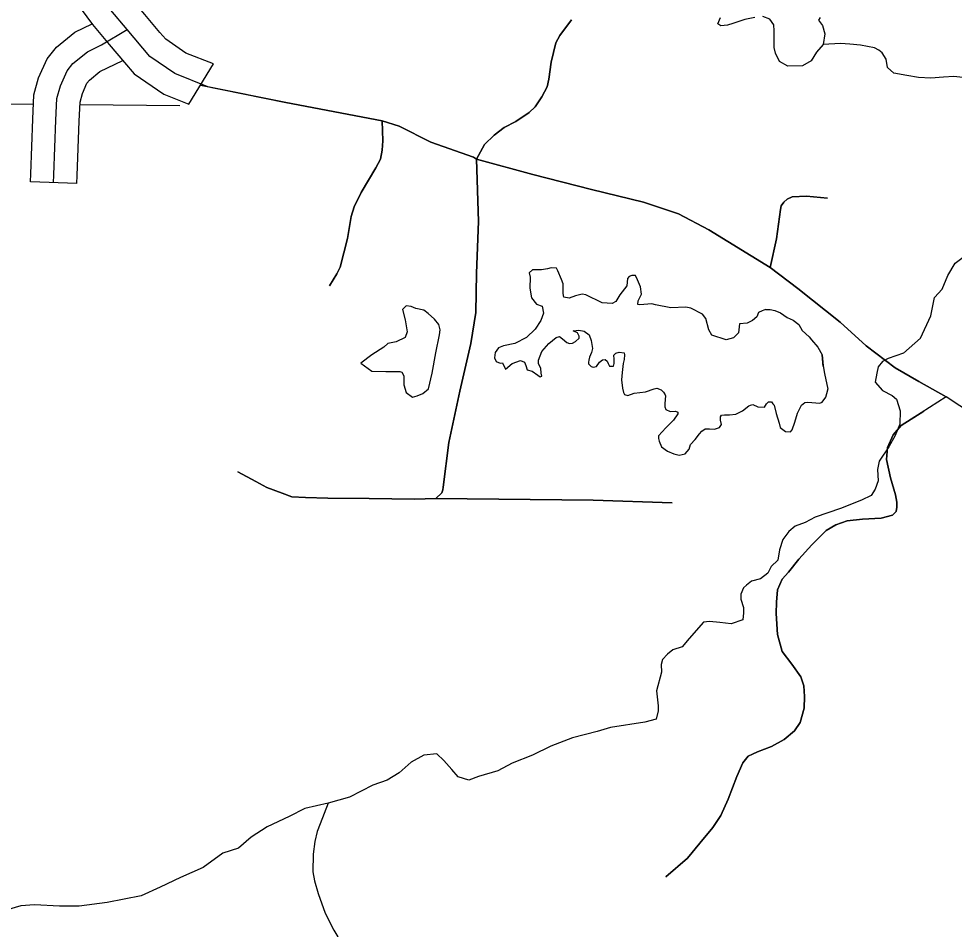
# Model space of a CAD drawing. Extents: x 813775 to 1157140, y 1757555 to 1979907.
# Drawn here: x 970084 to 976131, y 1859663 to 1865550 of the extents above; entities that cross this region are included whole.
import ezdxf

# ---------------------------------------------------------------- set-up
doc = ezdxf.new("R2010")
doc.units = 0
for name, color, linetype in [('Level 31', 7, 'Continuous'), ('Level 32', 7, 'Continuous'), ('Level 35', 7, 'Continuous'), ('Level 5', 7, 'Continuous')]:
    doc.layers.add(name, color=color, linetype=linetype)

msp = doc.modelspace()

# ---------------------------------------------------------------- linework, layer by layer
at = {"layer": 'Level 31'}
for p, q in [((970997.4, 1865462.1), (970997.4, 1865462.1)), ((970768.9, 1865267.7), (970768.9, 1865267.7)), ((971184.6, 1864997.6), (971342.7, 1865257.6))]:
    msp.add_line(p, q, dxfattribs=at)
for points in [[(970784.4, 1865481), (970679.6, 1865606.7), (970579.2, 1865740.6), (970521.3, 1865858.9), (970476.7, 1865966.1), (970443.2, 1866086.6), (970432.1, 1866171.4), (970392.1, 1866435.7), (970360.9, 1866714.8), (970340.8, 1867007.2), (970329.7, 1867301.8), (970329.7, 1867596.4), (970329.7, 1867777.5), (970349.8, 1868453.8), (970354.2, 1869244.4), (970356.5, 1869773.5), (970347.5, 1870619.7), (970343.1, 1870865.2), (970345.3, 1871427.7), (970329.6, 1871950)], [(970997.4, 1865462.1), (970899.1, 1865577.7), (970797.3, 1865699.8), (970707.7, 1865819.3), (970658, 1865920.8), (970618.7, 1866015.2), (970590.6, 1866116.6), (970580.6, 1866192.4), (970563.3, 1866306.7)], [(970997.4, 1865462.1), (970899.1, 1865577.7), (970797.3, 1865699.8), (970707.7, 1865819.3), (970658, 1865920.8), (970618.7, 1866015.2), (970590.6, 1866116.6), (970580.6, 1866192.4), (970563.3, 1866306.7)], [(970266.7, 1866261.9), (970283.5, 1866150.5), (970295.9, 1866056.6), (970334.6, 1865917), (970384.5, 1865797.1), (970450.7, 1865662), (970561.9, 1865513.6), (970669.7, 1865384.4), (970768.9, 1865267.7)], [(970266.7, 1866261.9), (970283.5, 1866150.5), (970295.9, 1866056.6), (970334.6, 1865917), (970384.5, 1865797.1), (970450.7, 1865662), (970561.9, 1865513.6), (970669.7, 1865384.4), (970768.9, 1865267.7)], [(973656.5, 1865542.8), (973581.2, 1865442.3), (973556.1, 1865394.3), (973540.1, 1865332.7), (973526.4, 1865268.7), (973510.5, 1865159.1), (973499.1, 1865108.9), (973464.8, 1865044.9), (973421.5, 1864981), (973382.7, 1864944.5), (973298.3, 1864885.1), (973223, 1864846.3), (973156.8, 1864798.3), (973095.2, 1864736.6), (973042.4, 1864641.5)], [(976078.2, 1863105.4), (975901.3, 1863204), (975749.7, 1863293.3), (975562.3, 1863436.2), (975392.9, 1863588), (975120.8, 1863806.7), (974941.9, 1863942), (974545.4, 1864186.2), (974349.2, 1864288.8), (974121.7, 1864364.7), (973787.2, 1864445.1), (973408.1, 1864543.3), (973042.4, 1864641.5), (973024.5, 1864654.9), (972748, 1864753.1), (972542.8, 1864855.8), (972434.5, 1864889.7), (971811.4, 1865007.6), (971307.4, 1865110.3), (971093.3, 1865195.1), (970932.7, 1865306.7), (970784.4, 1865481)], [(971342.7, 1865257.6), (971164.6, 1865328.1), (971034.3, 1865418.7), (970997.4, 1865462.1)], [(971342.7, 1865257.6), (971164.6, 1865328.1), (971034.3, 1865418.7), (970997.4, 1865462.1)], [(970768.9, 1865267.7), (970831.1, 1865194.6), (971021.9, 1865062), (971184.6, 1864997.6)], [(970768.9, 1865267.7), (970831.1, 1865194.6), (971021.9, 1865062), (971184.6, 1864997.6)], [(971258.3, 1865120.3), (971811.4, 1865007.6), (972434.5, 1864889.7), (972542.8, 1864855.8), (972748, 1864753.1), (973024.5, 1864654.9), (973042.4, 1864641.5), (973408.1, 1864543.3), (973787.2, 1864445.1), (974121.7, 1864364.7), (974349.2, 1864288.8), (974545.4, 1864186.2), (974941.9, 1863942), (975120.8, 1863806.7), (975392.9, 1863588), (975562.3, 1863436.2), (975749.7, 1863293.3), (975901.3, 1863204), (976078.2, 1863105.4)], [(972864, 1862811.2), (972935.3, 1863141.5), (973006.7, 1863449.6), (973037.9, 1863650.5), (973042.4, 1863904.9), (973055.7, 1864239.7), (973042.4, 1864641.5)], [(973042.4, 1864641.5), (973055.7, 1864239.7), (973042.4, 1863904.9), (973037.9, 1863650.5), (973006.7, 1863449.6), (972935.3, 1863141.5), (972864, 1862811.2)], [(978742.5, 1861606.7), (978700.7, 1861743.8), (978602.6, 1861886.7), (978446.5, 1862029.5), (978236.9, 1862208.1), (978054, 1862337.6), (977982.7, 1862376.4), (977755.2, 1862440.3), (977478.7, 1862471.5), (977233.4, 1862507.2), (977108.5, 1862534), (976979.1, 1862574.2), (976796.3, 1862654.5), (976595.6, 1862766.1), (976078.2, 1863105.4)], [(978742.5, 1861606.7), (978700.7, 1861743.8), (978602.6, 1861886.7), (978446.5, 1862029.5), (978236.9, 1862208.1), (978054, 1862337.6), (977982.7, 1862376.4), (977755.2, 1862440.3), (977478.7, 1862471.5), (977233.4, 1862507.2), (977108.5, 1862534), (976979.1, 1862574.2), (976796.3, 1862654.5), (976595.6, 1862766.1), (976078.2, 1863105.4)], [(975059.9, 1861971), (975126.8, 1862055.8), (975211.6, 1862149.6), (975303, 1862241.1), (975365.4, 1862279), (975439, 1862303.6), (975537.1, 1862314.8), (975657.6, 1862321.4), (975731.2, 1862341.5), (975755.7, 1862363.9), (975760.2, 1862392.9), (975760.2, 1862424.1), (975751.2, 1862471), (975720, 1862582.6), (975693.3, 1862700.9), (975699.9, 1862779), (975735.6, 1862859.4), (975786.9, 1862919.7), (975934.4, 1863013.8)], [(972824.7, 1862504.5), (972828.3, 1862522.3), (972864, 1862811.2)], [(972864, 1862811.2), (972828.3, 1862522.3), (972824.7, 1862504.5)], [(971500.3, 1862620.6), (971616.2, 1862558.1), (971687.6, 1862520.1), (971787.9, 1862482.2), (971850.4, 1862459.8), (971937.4, 1862455.4), (972082.3, 1862450.9), (972349.9, 1862448.7), (972642.1, 1862444.2), (972780.3, 1862448.7), (972818.2, 1862484.4), (972824.7, 1862504.5)], [(972824.7, 1862504.5), (972818.2, 1862484.4), (972780.3, 1862448.7), (972642.1, 1862444.2), (972349.9, 1862448.7), (972082.3, 1862450.9), (971937.4, 1862455.4), (971850.4, 1862459.8), (971787.9, 1862482.2), (971687.6, 1862520.1), (971616.2, 1862558.1), (971500.3, 1862620.6)], [(974266, 1860002.7), (974406.5, 1860123.2), (974486.8, 1860219.2), (974571.5, 1860321.9), (974622.8, 1860397.8), (974669.6, 1860504.9), (974725.4, 1860650), (974765.5, 1860739.3), (974799, 1860781.7), (974828, 1860795.1), (974859.2, 1860809.6), (974950.6, 1860845.3), (975030.9, 1860890), (975097.8, 1860945.8), (975135.7, 1860999.4), (975160.3, 1861093.1), (975162.5, 1861169), (975158, 1861236), (975140.2, 1861296.2), (975082.2, 1861376.6), (975019.8, 1861459.2), (974988.5, 1861568.5), (974979.6, 1861704.7), (974981.9, 1861778.4), (974988.5, 1861858.7), (975019.8, 1861925.7), (975059.9, 1861971)]]:
    msp.add_lwpolyline(points, dxfattribs=at)
at = {"layer": 'Level 32'}
msp.add_line((970459.8, 1864484.8), (970160, 1864494.8), dxfattribs=at)
for points in [[(970160, 1864494.8), (970161.7, 1864546.7), (970175.1, 1864900.4), (970182.6, 1865058), (970212.2, 1865167.3), (970267.2, 1865292), (970327.6, 1865366.7), (970446.8, 1865463.2), (970558.7, 1865517.9)], [(973042.4, 1864641.5), (973095.2, 1864736.6), (973156.8, 1864798.3), (973223, 1864846.3), (973298.3, 1864885.1), (973382.7, 1864944.5), (973421.5, 1864981), (973464.8, 1865044.9), (973499.1, 1865108.9), (973510.5, 1865159.1), (973526.4, 1865268.7), (973540.1, 1865332.7), (973556.1, 1865394.3), (973581.2, 1865442.3), (973656.5, 1865542.8)], [(970309.9, 1864489.8), (970311.6, 1864541.3), (970325, 1864894), (970331.7, 1865034.6), (970354, 1865117.2), (970396.4, 1865213.2), (970434.3, 1865260.1), (970527.9, 1865335.9), (970619.4, 1865380.6), (970784.4, 1865481)], [(970459.8, 1864484.8), (970461.5, 1864536), (970474.9, 1864887.6), (970480.8, 1865011.2), (970495.8, 1865067.1), (970525.5, 1865134.4), (970541, 1865153.5), (970609.1, 1865208.7), (970757.5, 1865281.1)], [(972092.3, 1863823.3), (972140.2, 1863900.9), (972163, 1863944.3), (972208.6, 1864129.3), (972233.7, 1864270.8), (972252, 1864334.8), (972297.6, 1864426.1), (972393.4, 1864586), (972423.1, 1864643.1), (972434.5, 1864700.2), (972436.8, 1864761.8), (972434.5, 1864889.7)], [(972434.5, 1864889.7), (972436.8, 1864761.8), (972434.5, 1864700.2), (972423.1, 1864643.1), (972393.4, 1864586), (972297.6, 1864426.1), (972252, 1864334.8), (972233.7, 1864270.8), (972208.6, 1864129.3), (972163, 1863944.3), (972140.2, 1863900.9), (972092.3, 1863823.3)], [(975311.5, 1864389.6), (975176.9, 1864403.3), (975083.3, 1864398.7), (975051.4, 1864382.7), (975028.6, 1864364.4), (975012.6, 1864341.6), (975008, 1864316.5), (974982.9, 1864126.9), (974941.9, 1863942)], [(974941.9, 1863942), (974982.9, 1864126.9), (975008, 1864316.5), (975012.6, 1864341.6), (975028.6, 1864364.4), (975051.4, 1864382.7), (975083.3, 1864398.7), (975176.9, 1864403.3), (975311.5, 1864389.6)], [(976078.2, 1863105.4), (975916.3, 1863002.2), (975786.9, 1862919.7), (975735.6, 1862859.4), (975699.9, 1862779), (975693.3, 1862700.9), (975720, 1862582.6), (975751.2, 1862471), (975760.2, 1862424.1), (975760.2, 1862392.9), (975755.7, 1862363.9), (975731.2, 1862341.5), (975657.6, 1862321.4), (975537.1, 1862314.8), (975439, 1862303.6), (975365.4, 1862279), (975303, 1862241.1), (975211.6, 1862149.6), (975126.8, 1862055.8), (975059.9, 1861971)], [(974307.6, 1862421.1), (973796.5, 1862437.1), (972780.3, 1862448.7)], [(972780.3, 1862448.7), (973796.5, 1862437.1), (974307.6, 1862421.1)], [(975059.9, 1861971), (975019.8, 1861925.7), (974988.5, 1861858.7), (974981.9, 1861778.4), (974979.6, 1861704.7), (974988.5, 1861568.5), (975019.8, 1861459.2), (975082.2, 1861376.6), (975140.2, 1861296.2), (975158, 1861236), (975162.5, 1861169), (975160.3, 1861093.1), (975135.7, 1860999.4), (975097.8, 1860945.8), (975030.9, 1860890), (974950.6, 1860845.3), (974859.2, 1860809.6), (974828, 1860795.1), (974799, 1860781.7), (974765.5, 1860739.3), (974725.4, 1860650), (974669.6, 1860504.9), (974622.8, 1860397.8), (974571.5, 1860321.9), (974486.8, 1860219.2), (974406.5, 1860123.2), (974266, 1860002.7)]]:
    msp.add_lwpolyline(points, dxfattribs=at)
at = {"layer": 'Level 35'}
for points in [[(975263.4, 1865558.1), (975254.5, 1865540.5), (975278.4, 1865505.9), (975294.4, 1865452.8), (975283.7, 1865383.6), (975241.2, 1865333.1), (975206.7, 1865277.3), (975150.9, 1865245.4), (975055.3, 1865242.8), (975002.2, 1865274.7), (974975.7, 1865327.8), (974967.7, 1865365), (974967.7, 1865471.4), (974965, 1865511.2), (974938.5, 1865548.5), (974893.3, 1865564.4)], [(974842.9, 1865559.1), (974776.5, 1865545.8), (974699.5, 1865519.2), (974664.9, 1865508.6), (974622.4, 1865503.3), (974603.9, 1865516.6), (974619.8, 1865559.1)], [(975616.3, 1865362.4), (975524.9, 1865379.5), (975455.9, 1865384.8), (975394.8, 1865390.1), (975283.7, 1865383.6)], [(976417, 1865047.4), (976354.6, 1865082), (976300.2, 1865117.9), (976252.4, 1865144.5), (976215.2, 1865160.4), (976187.3, 1865171), (976128.9, 1865176.4), (976061.2, 1865172.4), (975980.1, 1865165.7), (975899.1, 1865171), (975824.8, 1865183), (975741.1, 1865197.6), (975700, 1865234.8), (975690.7, 1865288), (975665.4, 1865329.2), (975644.2, 1865347.8), (975616.3, 1865362.4)], [(975803.2, 1863389), (975913.2, 1863485.7), (975979.6, 1863629.2), (976003.5, 1863748.8), (976053.9, 1863802), (976088.5, 1863889.7), (976136.3, 1863969.5), (976197.3, 1864014.7), (976239.8, 1864134.3), (976277, 1864245.9), (976332.8, 1864389.5), (976324.8, 1864474.5), (976316.9, 1864562.2), (976330.1, 1864588.8), (976367.3, 1864615.4), (976428.4, 1864631.4), (976521.4, 1864644.6), (976555.9, 1864684.5), (976659.5, 1864753.6), (976736.5, 1864825.4), (976763, 1864862.6), (976802.9, 1864913.1), (976850.7, 1864966.3), (976866.6, 1864992.8)], [(973749.1, 1863764.5), (973725.5, 1863769.3), (973683, 1863758.7), (973643.1, 1863742.7), (973608.6, 1863750.7), (973603.3, 1863774.6), (973603.3, 1863835.7), (973592.7, 1863865), (973568.8, 1863920.8), (973560.8, 1863936.8), (973526.3, 1863939.4), (973502.4, 1863934.1), (973462.5, 1863926.1), (973404.1, 1863926.1), (973382.9, 1863907.5), (973390.8, 1863878.3), (973388.2, 1863809.2), (973398.8, 1863745.4), (973430.7, 1863705.5), (973467.9, 1863692.2), (973475.8, 1863647), (973459.9, 1863599.2), (973422.7, 1863543.3), (973366.9, 1863490.2), (973289.9, 1863450.3), (973218.2, 1863434.4), (973186.4, 1863423.4)], [(974742.4, 1863578.4), (974737.1, 1863519.9), (974705.2, 1863488), (974657.4, 1863474.8), (974564.4, 1863504), (974545.8, 1863538.6), (974524.6, 1863613), (974503.4, 1863639.6), (974429, 1863679.4), (974397.1, 1863684.8), (974298.9, 1863682.1), (974200.6, 1863700.7), (974176.7, 1863706), (974099.7, 1863700.7), (974086.4, 1863703.4), (974089, 1863727.3), (974110.3, 1863769.8), (974102.3, 1863817.7), (974083.7, 1863862.9), (974070.5, 1863889.4), (974046.6, 1863889.4), (974030.6, 1863884.1), (974020, 1863870.8), (974014.7, 1863823), (973969.5, 1863764.5), (973943, 1863722), (973919.1, 1863708.7), (973855.3, 1863714), (973749.1, 1863764.5)], [(972804.7, 1863506), (972808.4, 1863539.1), (972800.5, 1863573.6), (972771.2, 1863608.2), (972731.4, 1863645.4), (972702.2, 1863666.7), (972651.7, 1863677.3), (972619.9, 1863690.6), (972588, 1863693.3), (972564.1, 1863669.3), (972582.7, 1863602.9), (972595, 1863526.1), (972582.7, 1863488.6), (972524.3, 1863462), (972471.1, 1863451.4), (972444.9, 1863426.5), (972367.6, 1863376.9), (972296.1, 1863322.9)], [(974910.1, 1863671.3), (974888.8, 1863660.7), (974866.3, 1863650.1), (974854.3, 1863623.5), (974826.4, 1863598.2), (974791.9, 1863582.3), (974742.4, 1863578.4)], [(974910.1, 1863671.3), (974940.2, 1863670.2), (974970.5, 1863664), (975007, 1863648.6), (975051.3, 1863618.1), (975089.9, 1863600.4), (975126.6, 1863573.2), (975147.7, 1863534.5), (975193.4, 1863492.5), (975209.4, 1863474.7), (975249.7, 1863426.4), (975278, 1863377.5), (975282.8, 1863305), (975293.1, 1863255.6), (975313.1, 1863154.1)], [(972296.1, 1863322.9), (972366.4, 1863271), (972456.7, 1863268.4), (972547, 1863268.4), (972560.3, 1863265.7), (972573.6, 1863241.8), (972573.6, 1863183.3), (972589.5, 1863132.8), (972629.4, 1863103.5), (972658.6, 1863111.5), (972695.8, 1863127.5), (972732.9, 1863156.7), (972756.8, 1863257.7), (972780.7, 1863390.6), (972804.7, 1863506)], [(973353.7, 1863330.7), (973361, 1863307.4), (973371.6, 1863279.5), (973402.1, 1863271.5), (973439.3, 1863245), (973455.2, 1863234.3), (973465.9, 1863239.6), (973460.6, 1863259.6), (973459.2, 1863291.5), (973443.3, 1863318.1), (973443.3, 1863342), (973465.9, 1863397.8), (973511, 1863451), (973557.5, 1863489.5), (973578.7, 1863496.2), (973598.7, 1863480.2), (973627.9, 1863456.3), (973645.1, 1863449.6), (973663.7, 1863452.3), (973682.3, 1863462.9), (973706.2, 1863484.2), (973707.5, 1863498.8), (973695.6, 1863518.8), (973671.7, 1863530.7), (973667.7, 1863533.4)], [(973667.7, 1863533.4), (973704.9, 1863536), (973739.4, 1863530.7), (973771.3, 1863505.5), (973784.6, 1863469.6), (973792.5, 1863419.1), (973785.9, 1863391.2), (973773.9, 1863361.9), (973768.6, 1863342), (973767.3, 1863330), (973767.3, 1863319.4), (973784.6, 1863300.8), (973797.8, 1863298.1), (973817.8, 1863300.8), (973839, 1863328.7), (973857.6, 1863344.6), (973874.9, 1863346), (973888.1, 1863335.3), (973893.4, 1863320.7), (973902.7, 1863304.8), (973913.4, 1863303.4), (973928, 1863304.8), (973932, 1863322), (973932, 1863350), (973930.6, 1863375.2), (973943.9, 1863388.5), (973965.2, 1863393.8), (973997, 1863389.8), (973999.7, 1863377.9), (973997, 1863346), (973990.4, 1863320.7), (973985.1, 1863262.2), (973979.8, 1863215.7)], [(973186.4, 1863423.4), (973162.9, 1863392.2), (973159.7, 1863358.4), (973170.9, 1863334.2), (973197, 1863323)], [(975283.2, 1863302.5), (975277.9, 1863377.6), (975271.4, 1863389.1)], [(975803.2, 1863389), (975704.9, 1863354.5), (975667.7, 1863333.2), (975638.5, 1863298.7), (975630.5, 1863258.8), (975619.9, 1863200.3), (975667.7, 1863147.1), (975728.8, 1863115.2), (975758, 1863091.3), (975781.9, 1863014.2), (975779.3, 1862929.2), (975750, 1862854.7), (975707.6, 1862783), (975646.5, 1862689.9), (975635.8, 1862636.8), (975638.5, 1862562.3), (975619.9, 1862509.2), (975593.4, 1862466.6), (975532.3, 1862437.4), (975396.8, 1862384.2)], [(973197, 1863323), (973210.2, 1863325.4), (973231.5, 1863285.5), (973274, 1863320.1), (973327.1, 1863341.3), (973353.7, 1863330.7)], [(973979.8, 1863215.7), (973987.6, 1863162.7), (973994.2, 1863133.5), (973999.5, 1863120.2), (974020.8, 1863114.8), (974062, 1863129.5), (974136.3, 1863138.8), (974192.1, 1863157.4), (974209.4, 1863161.4), (974235.9, 1863150.7), (974251.8, 1863136.1), (974262.5, 1863117.5), (974265.1, 1863112.2)], [(975184.9, 1863071), (975263.3, 1863064.6), (975277.9, 1863071.3), (975301.8, 1863104.5), (975313.8, 1863151), (975313.1, 1863154.1)], [(974265.1, 1863112.2), (974259.8, 1863061.7), (974259.8, 1863041.7), (974267.8, 1863023.1), (974294.3, 1863011.2), (974330.2, 1863012.5), (974343.5, 1863005.9), (974343.5, 1862995.2), (974316.9, 1862954), (974267.8, 1862906.2), (974218.6, 1862854.3), (974218.6, 1862835.7), (974224, 1862819.8), (974239.9, 1862782.6)], [(974354, 1862728.4), (974392.5, 1862736.3), (974417.7, 1862766.9), (974427, 1862797.5), (974457.5, 1862830.7), (974484.1, 1862866.6), (974498.7, 1862883.9), (974521.3, 1862898.5), (974549.2, 1862898.5), (974582.4, 1862897.1), (974612.9, 1862906.5), (974626.2, 1862926.4), (974619.5, 1862955.6), (974619.5, 1862975.6), (974627.5, 1862986.2), (974646.1, 1862988.9), (974678, 1862990.2), (974719.1, 1862994.2), (974761.6, 1863015.4), (974802.8, 1863047.3), (974813.4, 1863052.6), (974829.3, 1863055.3)], [(974829.3, 1863055.3), (974862.5, 1863042), (974903.7, 1863039.4), (974917, 1863060.6), (974930.3, 1863072.6), (974938.2, 1863072.6), (974948.9, 1863072.6), (974959.5, 1863059.3), (974967.4, 1863051.3)], [(974967.4, 1863051.3), (974980.7, 1862996.8), (974999.3, 1862934.4), (975006, 1862906.5), (975040.5, 1862881.2), (975073.7, 1862878.5), (975084.3, 1862893.2), (975100.2, 1862941), (975117.5, 1862999.5), (975142.7, 1863051.3), (975165.3, 1863069.9), (975184.9, 1863071)], [(974239.9, 1862782.6), (974278.3, 1862753.6), (974319.4, 1862736.3), (974354, 1862728.4)], [(975396.8, 1862384.2), (975232.2, 1862326.8), (975168.4, 1862292.3), (975102, 1862268.4), (975062.2, 1862233.8), (975022.3, 1862183.3), (975001.1, 1862116.8), (974990.5, 1862050.4), (974948, 1862007.9), (974926.7, 1861965.3), (974878.9, 1861928.1)], [(974878.9, 1861928.1), (974821, 1861912.7), (974789.2, 1861888.8), (974767.9, 1861870.2), (974752, 1861830.3), (974752, 1861798.4), (974767.9, 1861742.6), (974767.9, 1861708), (974765.3, 1861662.8), (974688.2, 1861638.9), (974616.5, 1861646.9), (974550.1, 1861652.2), (974510.3, 1861649.5)], [(974510.3, 1861649.5), (974417.4, 1861543.2), (974372.2, 1861490), (974311.1, 1861468.8), (974276.6, 1861442.2), (974244.7, 1861407.6), (974236.8, 1861375.7), (974239.4, 1861325.2), (974207.5, 1861205.6), (974218.2, 1861107.3), (974218.2, 1861075.4), (974204.9, 1861022.2)], [(974204.9, 1861022.2), (974130.5, 1861002), (973910.1, 1860967.5), (973822.4, 1860940.9), (973663.1, 1860901)], [(973663.1, 1860901), (973522.9, 1860847.8), (973406, 1860789.4), (973273.2, 1860736.2), (973180.3, 1860688.3), (973055.5, 1860651.1), (972994.4, 1860627.2), (972925.3, 1860648.5), (972882.8, 1860696.3), (972832.4, 1860754.8), (972787.2, 1860797.3)], [(972787.2, 1860797.3), (972702.5, 1860789.4), (972620.2, 1860744.2), (972543.2, 1860675.1), (972466.1, 1860627.2), (972373.2, 1860595.3), (972221.8, 1860518.2), (972083.7, 1860478.3)], [(972083.7, 1860478.3), (971932.8, 1860444.6), (971831.9, 1860391.4), (971691.2, 1860325), (971587.6, 1860258.5), (971505.3, 1860186.8), (971404.3, 1860154.9), (971276.9, 1860061.8), (971130.8, 1859998)], [(972083.7, 1860478.3), (972032.3, 1860345.7), (972013.7, 1860295.1), (971999.1, 1860230), (971988.5, 1860148.9), (971984.5, 1860034.6), (971996.4, 1859976.2), (972019, 1859893.8), (972064.1, 1859767.5)], [(971130.8, 1859998), (970998.3, 1859935), (970876.1, 1859879.2), (970655.7, 1859836.7), (970475.1, 1859812.8), (970347.6, 1859812.8)], [(970347.6, 1859812.8), (970185.6, 1859820.7), (970098, 1859815.4), (970002.3, 1859786.2), (969890.8, 1859706.4), (969789.9, 1859640), (969750, 1859581.5), (969723.5, 1859552.3), (969649.1, 1859504.4), (969516.3, 1859483.1), (969476.5, 1859477.8), (969415.4, 1859419.3), (969404.8, 1859366.2), (969386.2, 1859321), (969349, 1859254.5), (969290.6, 1859209.3)], [(972064.1, 1859767.5), (972121.2, 1859656.9), (972146.5, 1859613.1), (972165.1, 1859574.5), (972170.4, 1859549.3), (972161.1, 1859514.7), (972131.9, 1859480.2), (972094.7, 1859442.9), (972076.1, 1859425.7), (972062.8, 1859400.4), (972056.2, 1859355.2), (972050.9, 1859308.7), (972032.3, 1859275.5), (971971.2, 1859227.6), (971952.6, 1859206.4), (971948.6, 1859166.5), (971915.4, 1859105.3), (971896.8, 1859069.5)]]:
    msp.add_lwpolyline(points, dxfattribs=at)
at = {"layer": 'Level 5'}
for points in [[(965100.3, 1865043.2), (970179.8, 1864997.7)], [(970480, 1864995), (971126.6, 1864989.3)]]:
    msp.add_lwpolyline(points, dxfattribs=at)

doc.saveas('drawing.dxf')
